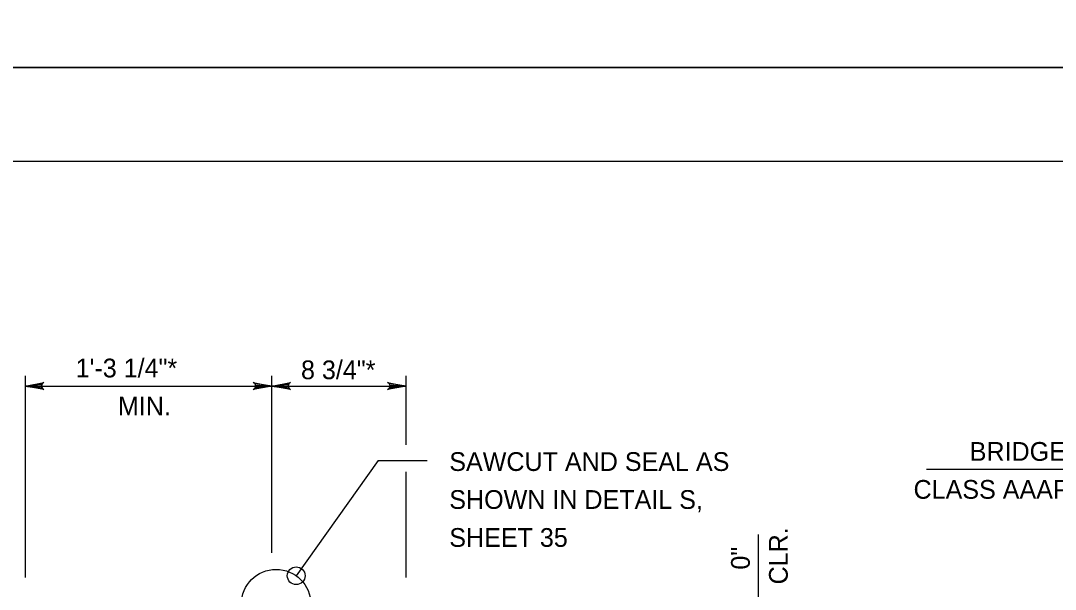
# Model space of a CAD drawing. Extents: x 636530 to 644067, y 294168 to 299122.
# Drawn here: x 638317.7 to 638483.2, y 295867 to 295958 of the extents above; entities that cross this region are included whole.
import ezdxf

# ---------------------------------------------------------------- set-up
doc = ezdxf.new("R2010")
doc.units = 0
doc.layers.add('1', color=7, linetype='Continuous')
doc.layers.add('PLT-BNDY', color=7, linetype='Continuous')

msp = doc.modelspace()

# ---------------------------------------------------------------- linework, layer by layer
at = {"layer": '1'}
for p, q in [((638991.78, 295935.48), (638205.78, 295935.48)), ((638318.39, 295901.19), (638318.39, 295868.95)), ((638357.85, 295872.85), (638357.85, 295901.19)), ((638379.35, 295890.14), (638379.35, 295901.19)), ((638318.39, 295899.53), (638357.85, 295899.53)), ((638357.85, 295899.53), (638379.35, 295899.53)), ((638374.84, 295887.65), (638361.74, 295869.21)), ((638374.84, 295887.65), (638382.7, 295887.65)), ((638462.54, 295886.23), (638539.97, 295886.23)), ((638379.35, 295868.95), (638379.35, 295885.83)), ((638435.69, 295849.02), (638435.69, 295875.83))]:
    msp.add_line(p, q, dxfattribs=at)
for points in [[(638318.39, 295899.53), (638321.37, 295900.09), (638321.14, 295899.93), (638321.03, 295899.73), (638320.99, 295899.53), (638321.03, 295899.33), (638321.14, 295899.13), (638321.37, 295898.97), (638318.39, 295899.53), (638321.14, 295899.13), (638321.03, 295899.33), (638318.39, 295899.53), (638320.99, 295899.53), (638321.03, 295899.73), (638318.39, 295899.53), (638321.14, 295899.93)], [(638357.85, 295899.53), (638354.87, 295898.97), (638355.1, 295899.13), (638355.22, 295899.33), (638355.25, 295899.53), (638355.22, 295899.73), (638355.1, 295899.93), (638354.87, 295900.09), (638357.85, 295899.53), (638355.1, 295899.93), (638355.22, 295899.73), (638357.85, 295899.53), (638355.25, 295899.53), (638355.22, 295899.33), (638357.85, 295899.53), (638355.1, 295899.13)], [(638357.85, 295899.53), (638360.84, 295900.09), (638360.61, 295899.93), (638360.49, 295899.73), (638360.45, 295899.53), (638360.49, 295899.33), (638360.61, 295899.13), (638360.84, 295898.97), (638357.85, 295899.53), (638360.61, 295899.13), (638360.49, 295899.33), (638357.85, 295899.53), (638360.45, 295899.53), (638360.49, 295899.73), (638357.85, 295899.53), (638360.61, 295899.93)], [(638379.35, 295899.53), (638376.37, 295898.97), (638376.6, 295899.13), (638376.72, 295899.33), (638376.75, 295899.53), (638376.72, 295899.73), (638376.6, 295899.93), (638376.37, 295900.09), (638379.35, 295899.53), (638376.6, 295899.93), (638376.72, 295899.73), (638379.35, 295899.53), (638376.75, 295899.53), (638376.72, 295899.33), (638379.35, 295899.53), (638376.6, 295899.13)]]:
    msp.add_lwpolyline(points, dxfattribs=at)
for centre, radius in [((638358.53, 295864.68), 5.55), ((638361.74, 295869.21), 1.42)]:
    msp.add_circle(centre, radius, dxfattribs=at)
at = {"layer": 'PLT-BNDY'}
for points in [[(638165.78, 296544.48), (639006.78, 296544.48), (639006.78, 295950.48), (638165.78, 295950.48)], [(638165.78, 295950.48), (639006.78, 295950.48), (639006.78, 295356.48), (638165.78, 295356.48)]]:
    msp.add_lwpolyline(points, close=True, dxfattribs=at)

# ---------------------------------------------------------------- texts
at = {"layer": '1'}
for s, p in [('1\'-3 1/4"*', (638326.47, 295900.93)), ('8 3/4"*', (638362.51, 295900.64)), ('MIN.', (638333.23, 295894.86)), ('BRIDGE APPROACH SLAB', (638469.48, 295887.59)), ('SAWCUT AND SEAL AS', (638386.23, 295885.97)), ('CLASS AAAP CEMENT CONCRETE', (638460.49, 295881.52)), ('SHOWN IN DETAIL S,', (638386.23, 295879.9)), ('SHEET 35', (638386.23, 295873.83))]:
    msp.add_text(s, height=3, dxfattribs=at).set_placement(p)
for s, p in [('CLR.', (638440.37, 295867.82)), ('0"', (638434.3, 295870.19))]:
    msp.add_text(s, height=3, rotation=90, dxfattribs=at).set_placement(p)

doc.saveas('drawing.dxf')
